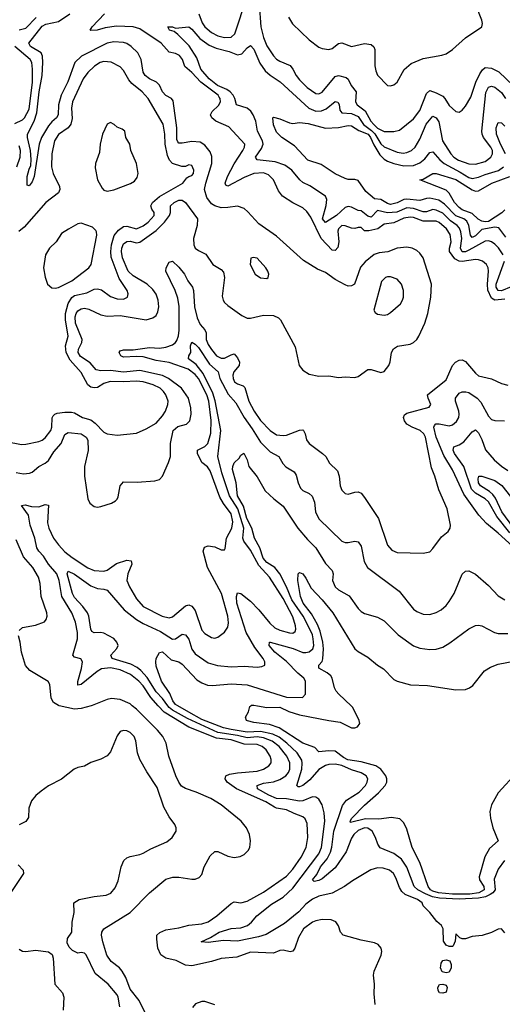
# Model space of a CAD drawing. Header units: inches. Extents: x 1552611 to 1694776, y 811966 to 917215.
# Tile 304 of 549: x 1621133 to 1624095, y 898166 to 904214. Entities that reach past the tile are written whole.
import ezdxf

# ---------------------------------------------------------------- set-up
doc = ezdxf.new("R2010")
doc.units = ezdxf.units.IN
doc.header["$MEASUREMENT"] = 0
doc.layers.add('B6829', color=7, linetype='Continuous')
doc.layers.add('B6920', color=7, linetype='Continuous')

msp = doc.modelspace()

# ---------------------------------------------------------------- linework, layer by layer
at = {"layer": 'B6829', "color": 5}
for points, elevation in [([(1621571.8, 900000), (1621510, 899982.6), (1621470, 899978.9), (1621374.5, 900000)], 920), ([(1621905, 898110), (1621866.6, 898190), (1621810, 898258.5), (1621783.6, 898330), (1621762, 898370), (1621744.6, 898390), (1621694.5, 898430), (1621667.9, 898467.9), (1621642.5, 898550), (1621635.2, 898590), (1621637.1, 898610), (1621649.9, 898630.1), (1621810.7, 898730), (1621930, 898851.6), (1622030, 898934), (1622072, 898948), (1622110, 898947), (1622190, 898933.8), (1622210, 898935), (1622235, 898945), (1622250, 898962.4), (1622264.7, 899010), (1622302.8, 899077.2), (1622330, 899104.4), (1622350, 899105.1), (1622410, 899076.3), (1622450, 899068.7), (1622486, 899074), (1622510, 899086.9), (1622534.5, 899110), (1622545.1, 899130), (1622549.8, 899170), (1622544, 899210), (1622525.3, 899250), (1622492.5, 899290), (1622370, 899390.6), (1622305.4, 899430), (1622215.4, 899470), (1622150, 899491.7), (1622126.8, 899506.8), (1622109.6, 899529.6), (1622091.4, 899570), (1622048.2, 899690), (1622031.3, 899770), (1622011.1, 899810), (1621977.7, 899850), (1621850, 899978.2), (1621823.5, 900000)], 920), ([(1623315.3, 898164.7), (1623309.6, 898230), (1623311.8, 898290), (1623304.9, 898344.9), (1623309, 898370), (1623352.2, 898467.8), (1623356.6, 898490), (1623352.6, 898510), (1623333.9, 898533.9), (1623310, 898544.3), (1623230, 898560.2), (1623118.7, 898590), (1623102, 898610), (1623089.1, 898649.1), (1623073, 898673), (1623044.2, 898684.2), (1622990, 898686.8), (1622950, 898679), (1622930.1, 898669.9), (1622875.5, 898630), (1622843.8, 898576.2), (1622821.8, 898510), (1622810, 898492.8), (1622792.2, 898487.8), (1622750, 898498.7), (1622730, 898496), (1622690, 898480.3), (1622550, 898486.1), (1622465.2, 898454.8), (1622370, 898446.6), (1622310, 898428.3), (1622190, 898402), (1622150, 898405.8), (1622094.2, 898434.2), (1622030, 898448.5), (1622000.1, 898470), (1621980.7, 898510), (1621973.6, 898566.4), (1621974.8, 898590), (1621992.2, 898607.8), (1622030, 898624), (1622110, 898635.8), (1622170, 898652.9), (1622250, 898660.6), (1622290, 898673.4), (1622342.9, 898710), (1622430, 898786.2), (1622450, 898795.2), (1622490, 898788.7), (1622530, 898799.1), (1622630, 898854.6), (1622770, 898954), (1622810, 898995.3), (1622860.7, 899070), (1622891, 899130), (1622901.4, 899190), (1622897.6, 899277.6), (1622885.2, 899305.2), (1622870, 899318.6), (1622817.2, 899337.2), (1622770, 899360.9), (1622710.1, 899369.9), (1622696.2, 899376.2), (1622643.4, 899410), (1622463.9, 899490), (1622407.2, 899530), (1622393.6, 899550), (1622398.5, 899570), (1622420.6, 899579.4), (1622470, 899588.6), (1622590, 899597.6), (1622628.7, 899610), (1622662.4, 899630), (1622676.2, 899650), (1622677.2, 899670), (1622671.1, 899690), (1622645.3, 899730), (1622621, 899750), (1622590, 899761), (1622510, 899763.6), (1622430.8, 899790), (1622340.5, 899800.5), (1622170, 899867.6), (1622019.6, 899959.6), (1621982.6, 900000)], 880), ([(1624110, 898605.2), (1624090, 898628.7), (1624070, 898628), (1624030, 898608), (1623971.1, 898588.9), (1623910, 898582), (1623868.9, 898568.9), (1623850, 898568.7), (1623834.6, 898574.6), (1623810, 898599), (1623806.8, 898553.2), (1623794.4, 898525.6), (1623790, 898521.3), (1623770, 898521.1), (1623750, 898528.4), (1623734.6, 898554.6), (1623732.4, 898630), (1623722, 898650), (1623694.4, 898674.4), (1623650, 898729.6), (1623609.5, 898770), (1623602.9, 898790), (1623575.1, 898810), (1623500.1, 898840.1), (1623478.6, 898858.6), (1623463.6, 898883.6), (1623442.6, 898942.6), (1623426.9, 898970), (1623403.1, 898990), (1623363.3, 899003.3), (1623330, 899004.6), (1623288, 898992), (1623175.7, 898924.3), (1623127.6, 898890), (1623050, 898849.3), (1622970, 898829.3), (1622930, 898810.9), (1622890, 898781.1), (1622845.6, 898734.4), (1622758.2, 898661.8), (1622644.8, 898595.2), (1622599.7, 898580.3), (1622470, 898553.2), (1622382.8, 898557.2), (1622290, 898545.7), (1622246, 898550), (1622303.2, 898576.8), (1622357.7, 898610), (1622430, 898632.7), (1622490, 898636.6), (1622532, 898650), (1622555.3, 898670), (1622588.9, 898710), (1622679.3, 898780.7), (1622750, 898824.6), (1622810, 898879.3), (1622969.1, 899090), (1622986.3, 899130), (1623005.4, 899290), (1623001.5, 899341.5), (1622990.4, 899390.4), (1622970, 899425.1), (1622950, 899438.5), (1622930, 899440.8), (1622870, 899416.5), (1622850, 899413.9), (1622770, 899427.5), (1622710, 899431.1), (1622662.2, 899450), (1622592.3, 899490), (1622589.9, 899510.1), (1622630, 899525.2), (1622690, 899533.5), (1622730, 899546.5), (1622766.3, 899570), (1622782.3, 899590), (1622791.2, 899610), (1622791.1, 899650), (1622772.3, 899690), (1622724.7, 899750), (1622683, 899783), (1622630, 899803.3), (1622590, 899808.2), (1622530, 899803.1), (1622470, 899817.4), (1622350, 899835.5), (1622162.3, 899922.3), (1622070, 899973.7), (1622049.9, 899990), (1622042.6, 900000)], 860), ([(1624108.5, 899050), (1624070, 898996), (1624045.9, 898934.1), (1624051.2, 898870), (1624036.7, 898850), (1624020.4, 898839.6), (1623992.8, 898827.2), (1623950, 898817.1), (1623830, 898811), (1623710, 898817.4), (1623666.9, 898826.9), (1623624.3, 898844.3), (1623577.3, 898870), (1623555.4, 898890), (1623510, 899007.8), (1623477.1, 899057.1), (1623430, 899091.8), (1623346.5, 899126.5), (1623330.5, 899150.5), (1623317.4, 899190), (1623296.7, 899230), (1623270, 899247.7), (1623250, 899249.9), (1623210, 899234.4), (1623184.5, 899210), (1623170, 899186.8), (1623136.4, 899103.6), (1623070, 899003.9), (1622990, 898936), (1622970, 898925.6), (1622941.1, 898921.1), (1622929.9, 898929.9), (1622955.8, 898964.2), (1622979.7, 899010), (1623019.7, 899060.3), (1623040.2, 899099.8), (1623049, 899131), (1623061.6, 899230), (1623113.4, 899386.6), (1623139.2, 899420.8), (1623216.8, 899470), (1623255.5, 899510), (1623266.4, 899530), (1623269, 899550), (1623258.9, 899570), (1623230, 899587.4), (1623170, 899606.7), (1623110, 899633.3), (1623070, 899641), (1623030, 899639.1), (1623010, 899633.4), (1622970, 899607.3), (1622914.7, 899545.3), (1622890, 899524.5), (1622870, 899510.6), (1622850, 899501.6), (1622842.8, 899502.8), (1622833.3, 899510), (1622864.6, 899610), (1622867.8, 899647.8), (1622864.7, 899664.7), (1622835.4, 899710), (1622772, 899770), (1622726.5, 899806.5), (1622685.8, 899825.8), (1622610, 899841.9), (1622530, 899838.4), (1622430, 899853.1), (1622384.5, 899864.5), (1622250, 899915.9), (1622170, 899959.5), (1622103.7, 900000)], 840), ([(1624187.1, 899592.9), (1624070, 899464.2), (1624029.2, 899390.8), (1624019.8, 899350), (1624023.2, 899310), (1624037.5, 899250), (1624071, 899170), (1624017.1, 899122.9), (1623988.3, 899071.7), (1623954.2, 898950), (1623956.5, 898930), (1623981.6, 898890), (1623983.6, 898870), (1623951.4, 898850), (1623897.1, 898842.9), (1623790, 898842.5), (1623704.1, 898850), (1623670, 898860.1), (1623653.9, 898870), (1623640.9, 898890), (1623590, 899036.2), (1623541.6, 899130), (1623510, 899242), (1623490, 899280.5), (1623465.8, 899305.8), (1623414.5, 899314.5), (1623337.1, 899302.9), (1623255.4, 899304.6), (1623163.6, 899283.6), (1623161, 899290), (1623171.1, 899310), (1623249.8, 899390), (1623335.8, 899464.2), (1623377.2, 899510), (1623385.9, 899530), (1623386.7, 899550), (1623380.4, 899570), (1623349.3, 899610), (1623318.1, 899630), (1623297.1, 899637.1), (1623230, 899655.2), (1623147.9, 899667.9), (1623121.4, 899681.4), (1623070, 899720.3), (1623030, 899723.4), (1622970, 899716.9), (1622944, 899744), (1622870, 899769.9), (1622724.6, 899864.6), (1622665.6, 899885.6), (1622570, 899896.4), (1622532.1, 899907.9), (1622526, 899910), (1622519.3, 899930), (1622538, 899962), (1622545.4, 899994.6), (1622551.5, 900000)], 820), ([(1622592.2, 900000), (1622650, 899988.6), (1622730, 899991.6), (1622785.5, 899965.5), (1622850, 899945), (1623030, 899908.7), (1623099.7, 899899.7), (1623170, 899864.5), (1623190, 899863.8), (1623206.6, 899870), (1623219.9, 899890), (1623216.2, 899910), (1623177.7, 899990), (1623166.9, 900000)], 820), ([(1621747, 898150), (1621737, 898210), (1621730, 898225.1), (1621675.8, 898290), (1621596.2, 898356.2), (1621540.9, 898470), (1621530, 898479.5), (1621510, 898485.2), (1621490, 898481.2), (1621457.1, 898497.1), (1621436.8, 898516.8), (1621423.1, 898543.1), (1621426.6, 898570), (1621452.6, 898610), (1621453.9, 898670), (1621466.2, 898730), (1621464.5, 898790), (1621497.2, 898810), (1621590, 898828.7), (1621663, 898837), (1621691.3, 898848.7), (1621718, 898882), (1621736.4, 898923.6), (1621754.7, 899010), (1621771.8, 899050), (1621790, 899064.9), (1621810, 899073.7), (1621870, 899085.3), (1621890, 899093.7), (1621938, 899122), (1622035.8, 899164.2), (1622069.4, 899190), (1622093.2, 899230), (1622093.2, 899250), (1622086, 899270), (1622050, 899318), (1622016.6, 899376.6), (1621976.8, 899496.8), (1621913.1, 899593.1), (1621870.9, 899670), (1621856.4, 899710), (1621844.8, 899784.7), (1621834.7, 899810), (1621810, 899835.8), (1621790, 899845.4), (1621770, 899848.3), (1621750, 899841.1), (1621730, 899815.1), (1621690, 899716), (1621670, 899692.7), (1621630, 899672.3), (1621570, 899652.3), (1621530.4, 899629.6), (1621490, 899620.9), (1621466, 899610), (1621390, 899549.6), (1621310, 899507.3), (1621263.8, 899476.2), (1621231.6, 899448.4), (1621205.1, 899414.9), (1621188.2, 899370), (1621186.4, 899313.6), (1621170, 899288), (1621130, 899268.7)], 940), ([(1621122.4, 899022.4), (1621153, 898990), (1621156.4, 898970), (1621049.2, 898810.8)], 940), ([(1621130, 898504.9), (1621150, 898493.4), (1621170, 898490.5), (1621230, 898499.5), (1621308.6, 898488.6), (1621331.9, 898471.9), (1621338.4, 898450), (1621349.1, 898290), (1621395.9, 898235.9), (1621403.6, 898210), (1621398.9, 898130)], 940), ([(1622330, 898163.1), (1622270, 898182.4), (1622250, 898183.1), (1622211.3, 898168.7), (1622192.8, 898147.2)], 920)]:
    msp.add_lwpolyline(points, dxfattribs=dict(at, elevation=elevation))
at = {"layer": 'B6829', "color": 5, "elevation": 860}
for points in [[(1623750, 898359.7), (1623726.2, 898366.2), (1623716.5, 898390), (1623717.2, 898402.8), (1623720.4, 898419.6), (1623730, 898435.5), (1623750, 898438.5), (1623773.9, 898433.9), (1623781.6, 898410), (1623781.9, 898390), (1623770, 898362.8)], [(1623730, 898234), (1623710, 898236.1), (1623701.5, 898250), (1623700.1, 898270), (1623710, 898286.8), (1623730, 898289.1), (1623750, 898284.3), (1623757, 898270), (1623750, 898240.2)]]:
    msp.add_lwpolyline(points, close=True, dxfattribs=at)
at = {"layer": 'B6920', "color": 5}
for points, elevation in [([(1622232.2, 904250), (1622253.7, 904193.7), (1622270.1, 904170), (1622310, 904135.8), (1622350, 904114.5), (1622390, 904103.4), (1622430, 904106.4), (1622453.9, 904126.1), (1622527.3, 904352.7)], 880), ([(1622602.4, 904310), (1622612.3, 904170), (1622630, 904104.4), (1622650, 904053.2), (1622690, 903991.8), (1622710, 903970.9), (1622730, 903958.6), (1622792.8, 903932.8), (1622810, 903910.2), (1622830, 903870.2), (1622850, 903845.3), (1622898.2, 903798.2), (1622950, 903759.8), (1622970, 903757.5), (1622990, 903768.1), (1623070, 903864.8), (1623090, 903870.1), (1623137.9, 903857.9), (1623150, 903849.1), (1623167.7, 903810), (1623198.8, 903770), (1623194.3, 903710), (1623204.8, 903690), (1623253.9, 903653.9), (1623289.1, 903590), (1623307.2, 903570), (1623330, 903548), (1623370, 903526.9), (1623430, 903527.7), (1623464, 903536), (1623550, 903604.1), (1623590, 903656.5), (1623630, 903760.7), (1623650, 903777.8), (1623690, 903765), (1623730, 903743.1), (1623743.5, 903730), (1623770, 903687.1), (1623810, 903650.3), (1623830, 903646.7), (1623850, 903658.7), (1623870, 903683.1), (1623901.6, 903738.4), (1623933.3, 903830), (1623958, 903882), (1623973.5, 903906.5), (1623990, 903919.9), (1624030, 903916.6), (1624073.8, 903893.8), (1624210, 903763.8)], 880), ([(1622782.6, 904230), (1622808.2, 904188.2), (1622910, 904090.9), (1622970, 904045), (1622990, 904035.8), (1623030, 904030.9), (1623050, 904037.2), (1623090, 904066.9), (1623110, 904070.6), (1623170, 904048.7), (1623250, 904066.7), (1623290, 904061.8), (1623307, 904047), (1623313.2, 904030), (1623312.5, 903930), (1623318.9, 903898.9), (1623330, 903873.4), (1623390, 903810.3), (1623410, 903806.7), (1623430, 903812.6), (1623450, 903830.3), (1623492.6, 903907.4), (1623536.1, 903943.9), (1623610, 903974.8), (1623724.5, 903995.5), (1623750, 904004.1), (1623790, 904030.2), (1623870, 904103.2), (1623969.6, 904170), (1623974, 904190), (1623969.8, 904210), (1623931.6, 904310)], 920), ([(1621110, 901431.8), (1621155.2, 901424.8), (1621192.5, 901427.5), (1621210, 901435.5), (1621250.3, 901469.7), (1621290, 901489.5), (1621310, 901505.5), (1621341.3, 901558.7), (1621386.9, 901610), (1621410, 901665.4), (1621430, 901679.2), (1621510, 901669.3), (1621540.6, 901650), (1621550.6, 901630.6), (1621552.3, 901567.7), (1621529.6, 901470), (1621529.5, 901409.5), (1621550.2, 901270), (1621563.7, 901243.7), (1621590, 901223.1), (1621610, 901219.6), (1621630, 901223.1), (1621695.8, 901244.2), (1621721.1, 901258.9), (1621731.1, 901268.9), (1621736.6, 901283.4), (1621749.8, 901350.2), (1621770, 901374.9), (1621854.1, 901374.1), (1621962, 901382), (1621990, 901390.3), (1622009.7, 901410), (1622046.6, 901493.4), (1622057.8, 901530), (1622059, 901610), (1622074.8, 901690), (1622104.4, 901715.6), (1622157.3, 901730), (1622177.9, 901750), (1622184.9, 901790), (1622183.4, 901830), (1622168.4, 901890), (1622126.1, 901950), (1622045.3, 902010), (1622010, 902028), (1621870, 902058), (1621770, 902049), (1621690, 902059.8), (1621630, 902057.3), (1621603.1, 902063.1), (1621565.6, 902105.6), (1621505.7, 902145.7), (1621491.1, 902170), (1621493.8, 902190), (1621514.7, 902230), (1621515.8, 902250), (1621476.2, 902350), (1621472.3, 902387.7), (1621479.2, 902410), (1621490, 902426.4), (1621510, 902438.1), (1621530, 902441.8), (1621556.5, 902436.5), (1621630, 902401.8), (1621670, 902392.8), (1621750, 902396.3), (1621910, 902370.1), (1621950, 902381.6), (1621970, 902396.2), (1621981.6, 902418.4), (1621987, 902450), (1621982.8, 902490), (1621970, 902527), (1621950, 902555.9), (1621914.6, 902590), (1621830, 902640.3), (1621798.4, 902670), (1621764.3, 902750), (1621757.2, 902790), (1621759.9, 902810), (1621770, 902836.6), (1621790, 902852.3), (1621810, 902852.5), (1621850, 902842.6), (1621870, 902848.1), (1621970, 902919.9), (1622020.7, 902970), (1622052.5, 903010), (1622058.2, 903030), (1622058.6, 903070), (1622081, 903090), (1622110, 903104.5), (1622130, 903104.7), (1622151.4, 903091.4), (1622223.4, 902990), (1622221.9, 902950), (1622200.1, 902870), (1622202.5, 902830), (1622210, 902811.4), (1622230, 902796), (1622274.4, 902774.4), (1622318.4, 902710), (1622370, 902678.8), (1622383.5, 902663.5), (1622390.1, 902629.9), (1622375.3, 902515.3), (1622381, 902490), (1622390, 902476.5), (1622410, 902457.6), (1622496.4, 902396.4), (1622530, 902380.8), (1622550, 902381.3), (1622630, 902399.8), (1622690, 902395.9), (1622722, 902382), (1622733.8, 902370), (1622824.1, 902204.1), (1622848, 902090), (1622870, 902061.5), (1622910, 902035.8), (1622970, 902024.7), (1623030, 902025.8), (1623090, 902016.9), (1623130, 902020.3), (1623190, 902015.8), (1623210, 902022.4), (1623270, 902064.2), (1623290, 902066), (1623350, 902046.7), (1623370, 902053.4), (1623399, 902090), (1623406.8, 902113.2), (1623415.2, 902170), (1623427.5, 902192.5), (1623452.1, 902207.9), (1623530, 902221.6), (1623549.6, 902230), (1623570, 902248.8), (1623583.1, 902270), (1623619.9, 902350), (1623637.7, 902410), (1623656.2, 902510), (1623661, 902590), (1623610, 902750.9), (1623590, 902778.8), (1623570, 902796), (1623541.6, 902810), (1623510, 902816.5), (1623450, 902809.9), (1623392.8, 902787.2), (1623338.9, 902781.1), (1623308.9, 902771.1), (1623254.2, 902725.8), (1623225.8, 902694.2), (1623187.1, 902590), (1623170, 902578.8), (1623150, 902577.5), (1623130, 902584.2), (1623070, 902617.1), (1623010, 902660.7), (1622961.9, 902681.9), (1622874, 902733.9), (1622710, 902885), (1622600.6, 902960.6), (1622533.6, 903033.6), (1622510, 903053), (1622470, 903069.1), (1622410, 903059.2), (1622370, 903058), (1622330.2, 903070.2), (1622310, 903083.4), (1622281.1, 903121.1), (1622267.6, 903170), (1622275.6, 903210), (1622312.5, 903330), (1622312.8, 903372.8), (1622302.8, 903402.8), (1622270, 903442.4), (1622241.3, 903461.3), (1622190, 903464.8), (1622130, 903454.7), (1622110, 903455.9), (1622103.3, 903463.2), (1622098.1, 903478.1), (1622096.8, 903550), (1622075.8, 903715.8), (1622064.7, 903730), (1622030, 903748.4), (1622010, 903769.9), (1621990, 903810.7), (1621973, 903830), (1621930, 903850.4), (1621903.8, 903870), (1621891.5, 903891.5), (1621878.8, 903970), (1621858.4, 904010), (1621817.3, 904050), (1621790, 904067.5), (1621770, 904074.4), (1621710, 904078.4), (1621670, 904069.5), (1621512.4, 903990), (1621471.9, 903950), (1621427.5, 903832.5), (1621387.3, 903750), (1621371.4, 903690), (1621369.6, 903630), (1621357.6, 903610), (1621330, 903586.8), (1621310, 903562.3), (1621265.5, 903490), (1621252.3, 903450), (1621221.9, 903250), (1621210, 903218.7), (1621190, 903192.7), (1621178, 903198), (1621178, 903250), (1621190, 903295.3), (1621201.3, 903318.7), (1621204, 903356), (1621199.6, 903410), (1621179.9, 903490), (1621180.1, 903510), (1621221.2, 903590), (1621238.2, 903641.8), (1621251.7, 903770), (1621269.9, 903869.9), (1621275.4, 903950), (1621272.5, 903990), (1621263.4, 904010), (1621198.6, 904050), (1621188.6, 904070), (1621270, 904174.9), (1621292.8, 904187.2), (1621370, 904203.4), (1621440.8, 904250)], 920), ([(1624110, 902497.1), (1624050, 902491.2), (1624030, 902502.6), (1624006.9, 902553.1), (1624004.2, 902590), (1624011.4, 902670), (1624007.9, 902690), (1623997.8, 902710), (1623973.5, 902730), (1623950, 902737.9), (1623930, 902739.9), (1623850, 902728.7), (1623830, 902730.2), (1623803.9, 902743.9), (1623771.2, 902790), (1623770.3, 902810), (1623780.7, 902850), (1623774.9, 902894.9), (1623752.5, 902930), (1623708.4, 902968.4), (1623690, 902975.7), (1623610, 902976.9), (1623550, 902998.9), (1623530, 903001.6), (1623490, 902994.4), (1623430, 902966.4), (1623370, 902958.3), (1623331.4, 902928.6), (1623276.1, 902916.1), (1623250, 902917.3), (1623230, 902936.9), (1623210, 902937.4), (1623190, 902930.5), (1623170, 902932.2), (1623130, 902948.5), (1623110, 902948.6), (1623090.8, 902930), (1623085.9, 902914.1), (1623092.2, 902850), (1623086.1, 902813.9), (1623070, 902796.7), (1623050, 902797.9), (1622983.3, 902870), (1622919.9, 902999.9), (1622895.7, 903035.7), (1622870, 903059), (1622810, 903088.4), (1622746.4, 903130), (1622721.6, 903161.6), (1622690.6, 903230), (1622660.3, 903260.3), (1622630, 903272.2), (1622570, 903268.5), (1622510, 903244.7), (1622410, 903190.6), (1622397.8, 903197.8), (1622393.1, 903210), (1622407.5, 903250), (1622450, 903328.9), (1622502.8, 903410), (1622512.1, 903430), (1622515, 903450), (1622415.7, 903555.7), (1622337.6, 903590), (1622311.6, 903610), (1622304, 903630), (1622314.3, 903650), (1622353.3, 903686.7), (1622364.5, 903710), (1622363.4, 903730), (1622358.2, 903738.2), (1622350.4, 903750), (1622245, 903830), (1622190, 903889.1), (1622147.1, 903927.1), (1622131.9, 903970), (1622113.4, 903993.4), (1622090, 904006.5), (1622050, 904014.1), (1622000.7, 904070), (1621870, 904158.3), (1621830, 904169.1), (1621726, 904174), (1621657.1, 904162.9), (1621608.7, 904148.7), (1621567.1, 904147.1), (1621564.4, 904150), (1621576.8, 904170), (1621652.3, 904250)], 880), ([(1621130, 904151.9), (1621170, 904162), (1621233.1, 904226.9)], 940), ([(1624101, 902770), (1624072.4, 902812.4), (1624050, 902835.8), (1624030, 902848.7), (1624010, 902855.3), (1623990, 902854), (1623890, 902797.8), (1623870, 902788.8), (1623848.2, 902788.2), (1623838, 902810), (1623846.6, 902870), (1623841.3, 902910), (1623833.3, 902933.3), (1623819.2, 902950), (1623778.3, 902978.3), (1623730, 903024.9), (1623690, 903044.8), (1623670, 903047.2), (1623630, 903033.3), (1623610, 903033), (1623550, 903054.9), (1623510, 903057.1), (1623447.7, 903032.3), (1623390, 903027.8), (1623330, 903041.8), (1623290, 902999.9), (1623270, 903006.2), (1623230, 903038.8), (1623210, 903041.6), (1623170, 903063.2), (1623150, 903067), (1623130, 903059.7), (1623076.6, 903010), (1623010, 902967.7), (1622991.1, 902991.1), (1623013.3, 903073.3), (1623018.4, 903110), (1623010.8, 903130), (1622913.1, 903193.1), (1622870, 903214.6), (1622852, 903230), (1622802.8, 903290), (1622760.3, 903320.3), (1622701.2, 903341.2), (1622590, 903353.6), (1622580.4, 903370), (1622617, 903423), (1622626.4, 903450), (1622623, 903470), (1622593, 903530), (1622583.1, 903590), (1622566.6, 903630), (1622551.7, 903651.7), (1622530, 903669.4), (1622464.1, 903690), (1622453.4, 903730), (1622443.1, 903750), (1622424.8, 903770), (1622404.4, 903784.4), (1622346.1, 903810), (1622294.9, 903850), (1622245.5, 903910), (1622219.1, 903979.1), (1622172.7, 904052.7), (1622103.7, 904123.7), (1622080.5, 904140.5), (1622053.2, 904150), (1622042, 904170), (1622069.8, 904170.2), (1622090, 904162.4), (1622170, 904169.1), (1622190, 904154.7), (1622237.7, 904097.7), (1622296.8, 904056.8), (1622338.6, 904038.6), (1622417.7, 904017.7), (1622470, 903998.5), (1622496.6, 904003.4), (1622530, 904041.3), (1622550, 904056), (1622570, 904032), (1622606.2, 903946.2), (1622639.9, 903899.9), (1622670, 903873), (1622731.8, 903831.8), (1622906.7, 903670), (1622950, 903652.6), (1622985.6, 903654.4), (1623013.4, 903666.6), (1623070, 903711.1), (1623086.7, 903706.7), (1623093.1, 903693.1), (1623098.2, 903658.2), (1623110, 903640.8), (1623170, 903637), (1623210, 903619.7), (1623244.1, 903570), (1623293, 903533), (1623312, 903512), (1623350, 903450.5), (1623370, 903432.2), (1623450, 903400.3), (1623486.1, 903393.9), (1623510, 903397.1), (1623538, 903410), (1623560.6, 903430), (1623590, 903479.7), (1623628, 903572), (1623670, 903621.8), (1623690, 903610.2), (1623705.5, 903585.5), (1623728.4, 903470), (1623779.8, 903390), (1623797.4, 903370), (1623825.9, 903350), (1623890, 903327.8), (1623930, 903325.7), (1623990, 903342.2), (1624025.2, 903370), (1624035.4, 903390), (1624034.6, 903410), (1624025.8, 903430), (1623979.4, 903490), (1623971.7, 903510), (1623970.3, 903530), (1623993.5, 903766.5), (1624010, 903799.3), (1624030, 903806.4), (1624050, 903799.5), (1624090, 903766.8), (1624115.1, 903730)], 860), ([(1621103.7, 903576.3), (1621150, 903597.6), (1621161.6, 903610), (1621190, 903663.2), (1621210.3, 903830.3), (1621211.7, 903910), (1621206.8, 903950), (1621196.9, 903970), (1621102.1, 904050)], 940), ([(1621050, 901623.2), (1621144.7, 901604.7), (1621170, 901606.1), (1621250, 901623.8), (1621270, 901630.2), (1621290, 901645.8), (1621324.2, 901690), (1621330.9, 901710), (1621331.7, 901768.3), (1621338.8, 901781.2), (1621348.7, 901791.3), (1621363.1, 901796.9), (1621410, 901803.3), (1621450, 901803), (1621470, 901798.2), (1621519.1, 901770), (1621570, 901756.5), (1621596.3, 901736.3), (1621650, 901680.3), (1621670.2, 901670.2), (1621730, 901662.4), (1621850, 901674.9), (1621910, 901700.3), (1621970, 901735.6), (1622010, 901781.5), (1622028.1, 901810), (1622042.9, 901850), (1622043.2, 901870), (1622029, 901910), (1622016.2, 901930), (1621994.6, 901950), (1621953, 901970), (1621890, 901988.8), (1621850, 901993.8), (1621770, 901988.5), (1621688.9, 901991.1), (1621650, 901978.9), (1621610, 901955.6), (1621590, 901951.9), (1621570, 901956), (1621550.4, 901970.4), (1621510, 902046.8), (1621443.2, 902123.2), (1621417.6, 902170), (1621414.3, 902210), (1621430.9, 902270), (1621414, 902370), (1621413.1, 902410), (1621429.3, 902470), (1621452.5, 902507.5), (1621470, 902520.3), (1621543.9, 902536.1), (1621590, 902558.8), (1621610, 902561.6), (1621634.1, 902554.1), (1621690, 902513.2), (1621730, 902498.2), (1621770, 902497.3), (1621793.6, 902510), (1621798.3, 902530), (1621792.1, 902550), (1621743.5, 902623.5), (1621695.1, 902755.1), (1621691.9, 902790), (1621696, 902830), (1621712.3, 902887.7), (1621739.7, 902920.3), (1621770, 902943.3), (1621790, 902945.6), (1621850, 902929.7), (1621890, 902946.8), (1621920.8, 902970), (1621958.8, 903010), (1621959, 903030), (1621944.2, 903050), (1621937.9, 903070), (1621947, 903090), (1621990, 903126.8), (1622134.7, 903210), (1622158, 903242), (1622170, 903250.7), (1622190, 903256.3), (1622199.6, 903270), (1622202, 903290), (1622190, 903317.6), (1622170, 903322.9), (1622150, 903311.5), (1622128.9, 903311.1), (1622070, 903331.1), (1622051.7, 903350), (1622040, 903380), (1622026.4, 903450), (1622022.8, 903510), (1622012.6, 903572.6), (1621920.6, 903730), (1621885.5, 903770), (1621821.1, 903821.1), (1621803.3, 903843.3), (1621770, 903902.6), (1621750, 903923.9), (1621693.8, 903953.8), (1621650, 903956.3), (1621627.6, 903950), (1621591.1, 903928.9), (1621550.1, 903889.9), (1621521.3, 903850), (1621455.9, 903710), (1621451.4, 903670), (1621453.8, 903606.2), (1621447.4, 903572.6), (1621430.6, 903549.4), (1621370, 903507.7), (1621346.4, 903470), (1621329.5, 903390), (1621328.8, 903310), (1621339, 903270), (1621377.8, 903190), (1621379, 903170), (1621371, 903150), (1621294, 903090), (1621160.8, 902939.2), (1621127.2, 902912.8)], 940), ([(1624117.8, 902877.8), (1624074.8, 902934.8), (1624050, 902939.6), (1623970, 902924.5), (1623930, 902885.8), (1623910, 902876.5), (1623900.1, 902890), (1623889.4, 902950), (1623877.2, 902977.2), (1623859, 902990), (1623809.5, 903009.5), (1623740.4, 903080.4), (1623704.8, 903104.8), (1623650, 903117.2), (1623630, 903115.9), (1623590, 903103.4), (1623510, 903111.1), (1623490, 903108.3), (1623450, 903089.4), (1623410, 903079.3), (1623390, 903084.8), (1623350, 903110.3), (1623310, 903114), (1623258.4, 903158.4), (1623210, 903225), (1623190, 903231.5), (1623150, 903231.6), (1623130, 903238.9), (1623070, 903267.4), (1622983.4, 903323.4), (1622902.3, 903350), (1622818.8, 903438.8), (1622741.6, 903490), (1622710, 903523.7), (1622690, 903568.7), (1622686.6, 903610), (1622690, 903616), (1622730, 903604.9), (1622790, 903579.5), (1622810, 903577), (1622850, 903581.3), (1622903.3, 903576.7), (1623010, 903547.7), (1623090, 903551.2), (1623150, 903564.1), (1623170, 903562.1), (1623213.7, 903533.7), (1623271.5, 903510), (1623286.6, 903490), (1623305.8, 903445.8), (1623343.5, 903383.5), (1623370, 903356.4), (1623390, 903344.7), (1623430, 903330.4), (1623490, 903317.1), (1623550, 903318.1), (1623590, 903333.5), (1623620.3, 903359.7), (1623650, 903398), (1623670, 903403), (1623712.5, 903352.5), (1623739.3, 903330), (1623837.4, 903277.4), (1623890, 903243.8), (1623910, 903238.2), (1623950, 903245.8), (1623990, 903263.1), (1624071.7, 903288.3), (1624103.6, 903310)], 840), ([(1624114.1, 903390), (1624083.4, 903450), (1624059.6, 903510), (1624058.2, 903550), (1624070, 903582.4), (1624090, 903579.6), (1624110, 903559.1)], 840), ([(1621114.2, 903310), (1621135.8, 903370), (1621136.9, 903410), (1621130, 903438.7)], 940), ([(1624110, 903044.9), (1624093.3, 903026.7), (1624010, 902973.5), (1623990, 902971.9), (1623970, 902976.7), (1623947.8, 902987.8), (1623910, 903022.7), (1623850, 903046.3), (1623830, 903059.9), (1623802.6, 903090), (1623768.4, 903148.4), (1623750, 903165.8), (1623589, 903230), (1623610, 903234.4), (1623670, 903268.5), (1623690, 903268.1), (1623810, 903231.9), (1623910, 903168.1), (1623930, 903160.1), (1623950, 903162.7), (1624031.2, 903208.8), (1624141.8, 903250)], 820), ([(1621982.6, 900000), (1621936.8, 900050), (1621890, 900121.5), (1621864.8, 900150), (1621811.9, 900191.9), (1621750, 900221.3), (1621690, 900232.5), (1621634.4, 900225.6), (1621609.2, 900210.8), (1621510, 900130.7), (1621490, 900125.7), (1621489.3, 900149.3), (1621511.5, 900228.5), (1621517.5, 900270), (1621508.1, 900288.1), (1621470, 900298), (1621458, 900310), (1621486.7, 900410), (1621487.1, 900450), (1621474.2, 900514.2), (1621451.7, 900570), (1621390.9, 900670), (1621375.8, 900770), (1621360.2, 900810), (1621308.6, 900868.6), (1621278.1, 900918.1), (1621249.7, 900950), (1621238.1, 900970), (1621226.5, 901030), (1621196.5, 901110), (1621187.2, 901170), (1621144, 901230), (1621166.2, 901233.8), (1621204.6, 901224.6), (1621250, 901222.3), (1621290, 901235.9), (1621310, 901232.2), (1621303.9, 901123.9), (1621311.7, 901090), (1621339.4, 901030), (1621370, 900987.5), (1621410, 900945), (1621454, 900910), (1621550, 900846.6), (1621590, 900830.1), (1621650, 900827.3), (1621670, 900833.5), (1621726.1, 900873.9), (1621790, 900894), (1621816, 900890), (1621820.2, 900870), (1621796.1, 900810), (1621790.1, 900770), (1621806, 900730), (1621850, 900656.5), (1621890.2, 900610), (1622006.3, 900550), (1622050, 900539.5), (1622070, 900546.6), (1622150, 900614.4), (1622170, 900619.8), (1622190, 900610.8), (1622210, 900584.9), (1622250, 900463.6), (1622270, 900443.6), (1622310, 900419.5), (1622330, 900415.8), (1622350, 900420.4), (1622390, 900452.2), (1622410, 900482), (1622414.9, 900510), (1622410.5, 900549.5), (1622371.1, 900690), (1622285.3, 900850), (1622258.9, 900950), (1622266.8, 900973.2), (1622290, 900982.2), (1622330, 900975), (1622370, 900958), (1622390, 900957.3), (1622394.6, 900965.4), (1622402.9, 901030), (1622434.3, 901090), (1622441.6, 901130), (1622430, 901179.1), (1622383.1, 901243.1), (1622362, 901282), (1622302.7, 901442.7), (1622286.5, 901466.5), (1622250, 901493), (1622223.7, 901550), (1622224.7, 901570), (1622268.7, 901591.3), (1622288.2, 901610), (1622305.7, 901674.3), (1622308, 901752), (1622293.3, 901870), (1622282.4, 901910), (1622230.5, 902010.5), (1622210, 902034.9), (1622167.5, 902067.5), (1622050, 902107.7), (1621970, 902120.2), (1621890, 902142.2), (1621850, 902144.9), (1621770, 902140.7), (1621754.2, 902150), (1621744, 902170), (1621750, 902180.3), (1621770, 902186.8), (1621830, 902186.7), (1621930, 902200.6), (1621990, 902196.5), (1622030, 902202.4), (1622070, 902216.1), (1622089.9, 902230), (1622097.5, 902242.5), (1622108.1, 902271.9), (1622112.4, 902307.6), (1622111.6, 902451.6), (1622102.7, 902502.7), (1622087.6, 902550), (1622028.9, 902670), (1622030.9, 902690), (1622050, 902724.9), (1622070, 902730.3), (1622110, 902693.7), (1622144.8, 902650), (1622165, 902610), (1622193.6, 902570), (1622199.3, 902550), (1622206, 902450), (1622222.1, 902382.1), (1622240.7, 902340.7), (1622269.7, 902309.7), (1622276.6, 902290), (1622277.3, 902250), (1622290, 902218.3), (1622310, 902187.3), (1622341, 902150), (1622370, 902133.8), (1622390, 902135.4), (1622430, 902155.4), (1622450, 902160.4), (1622470, 902135.9), (1622481.7, 902110), (1622479.5, 902090), (1622446.5, 902050), (1622441.1, 902030), (1622443, 902010), (1622451.6, 901990), (1622470, 901978), (1622505.1, 901965.1), (1622515.4, 901955.4), (1622540.1, 901870), (1622571.3, 901810), (1622610, 901751.7), (1622670, 901691.5), (1622710, 901664.2), (1622750, 901659.1), (1622770, 901661.9), (1622850, 901692.6), (1622870, 901693.7), (1622875.6, 901690), (1622885.6, 901670), (1622892.9, 901632.9), (1622909.1, 901610), (1622991.7, 901550), (1623011.5, 901530), (1623033.7, 901490), (1623083.1, 901443.1), (1623094.2, 901410), (1623100.3, 901350), (1623110, 901324), (1623130, 901304), (1623150, 901299.1), (1623190, 901312.4), (1623210, 901314), (1623230, 901305.3), (1623250, 901279.5), (1623335.9, 901150), (1623390, 900986.4), (1623416.3, 900956.3), (1623450, 900941.3), (1623610, 900938), (1623650, 900946), (1623670, 900964.9), (1623722.2, 901037.8), (1623762.7, 901070), (1623775.1, 901090), (1623778.4, 901110), (1623756.4, 901210), (1623706, 901326), (1623681.5, 901410), (1623661.1, 901461.1), (1623624.8, 901650), (1623614.6, 901670), (1623591.9, 901690), (1623543.1, 901710), (1623508.8, 901730), (1623495.5, 901750), (1623489.9, 901770), (1623494.2, 901785.8), (1623510, 901796.1), (1623646.1, 901833.9), (1623657.3, 901850), (1623639.5, 901890), (1623636.2, 901910), (1623750, 902001), (1623790.3, 902089.7), (1623809, 902110), (1623830, 902122.3), (1623850, 902124.2), (1623870, 902115), (1623930, 902042.6), (1623950, 902025.4), (1624028.2, 902008.2), (1624090, 901978.4), (1624130, 901968.4)], 880), ([(1624150, 902572.2), (1624090, 902548), (1624070, 902550), (1624058.5, 902570), (1624058.2, 902590), (1624109.5, 902730)], 860), ([(1622042.6, 900000), (1622010, 900044.6), (1621970, 900086), (1621914.4, 900174.4), (1621876.7, 900216.7), (1621854.5, 900234.5), (1621815, 900255), (1621700.5, 900290), (1621691.9, 900310), (1621729.1, 900350.9), (1621736.8, 900370), (1621729, 900390), (1621710, 900412.5), (1621650, 900446.3), (1621630, 900450.5), (1621590, 900447.3), (1621575.9, 900455.9), (1621569.9, 900469.9), (1621557.2, 900550), (1621548.4, 900570), (1621519.9, 900610), (1621470, 900664.5), (1621457.7, 900690), (1621425, 900810), (1621430, 900826.4), (1621470, 900807.7), (1621570, 900736.2), (1621610, 900720.1), (1621650, 900716.1), (1621670, 900709.1), (1621774.6, 900590), (1621850, 900530.1), (1621890, 900504.2), (1621996.4, 900456.4), (1622070, 900408.1), (1622090, 900410.2), (1622130, 900439.7), (1622150, 900435.5), (1622170, 900409.2), (1622190, 900348.2), (1622210, 900319.2), (1622290, 900263.7), (1622347.4, 900247.4), (1622430, 900238.4), (1622510, 900243.5), (1622590, 900237.8), (1622618.5, 900241.5), (1622637, 900250), (1622638.3, 900270), (1622627.6, 900290), (1622577.1, 900357.1), (1622523.6, 900450), (1622466.7, 900630), (1622463, 900670), (1622470, 900692.8), (1622490, 900688.3), (1622550, 900642.8), (1622601.7, 900590), (1622667.6, 900507.6), (1622699.3, 900479.3), (1622730, 900464.5), (1622790, 900446.8), (1622810, 900445.8), (1622823.6, 900456.4), (1622828.9, 900470), (1622826.6, 900490), (1622810, 900546.2), (1622750, 900658), (1622665.4, 900790), (1622601.7, 900861.7), (1622550, 900955.2), (1622509, 901010), (1622502.7, 901030), (1622509, 901091), (1622471, 901210), (1622419.9, 901290), (1622373.7, 901430), (1622348.7, 901530), (1622366.8, 901690), (1622333.6, 901873.6), (1622319, 901919), (1622259.6, 902039.6), (1622215.4, 902095.4), (1622169.7, 902130), (1622170.8, 902150), (1622182.9, 902170), (1622181.4, 902210), (1622190, 902232.3), (1622210, 902220.2), (1622230, 902199.8), (1622298.6, 902098.6), (1622350.1, 902050), (1622362.3, 902010), (1622413.2, 901913.2), (1622459.5, 901859.5), (1622510.8, 901770), (1622560.5, 901700.5), (1622610, 901618), (1622670, 901559.5), (1622723.7, 901530), (1622748.2, 901488.2), (1622766.9, 901466.9), (1622817.4, 901437.4), (1622830, 901416.3), (1622841.2, 901370), (1622856.6, 901336.6), (1622870, 901322.3), (1622910, 901302.8), (1622927.7, 901287.7), (1622941.8, 901250), (1622948.5, 901190), (1622970, 901147.6), (1623110, 901010.3), (1623130, 901002.3), (1623150, 901002.3), (1623190, 901011.7), (1623210, 901007), (1623230, 900979.1), (1623246.5, 900886.5), (1623268, 900850), (1623463.2, 900703.2), (1623550, 900593.1), (1623570, 900579), (1623610, 900562.8), (1623650, 900560.3), (1623690, 900571.6), (1623720.5, 900590), (1623750, 900616.5), (1623770, 900640.4), (1623799.1, 900690), (1623850, 900807.3), (1623870, 900826), (1623890, 900828.4), (1623930, 900807.2), (1624010, 900739), (1624070, 900674.9), (1624110, 900651.3)], 860), ([(1624201.3, 900941.3), (1624070, 901060.7), (1623998.7, 901118.7), (1623950.7, 901170.7), (1623860.1, 901300.1), (1623790, 901447.9), (1623736.4, 901536.4), (1623690, 901650), (1623675.4, 901710), (1623678.2, 901721.8), (1623688.4, 901731.6), (1623708.3, 901731.7), (1623770, 901719.1), (1623790, 901724.3), (1623814, 901746), (1623827.8, 901770), (1623831.3, 901790), (1623829.4, 901810), (1623809.1, 901870), (1623808.9, 901890), (1623830, 901919.6), (1623850, 901927.8), (1623871.2, 901928.8), (1623890, 901923.2), (1623940.2, 901890), (1623964.1, 901864.1), (1624010, 901778.2), (1624030, 901758.4), (1624050, 901751.9), (1624109.3, 901749.3)], 860), ([(1624142.4, 901062.4), (1624062.2, 901162.2), (1624010, 901252.2), (1623990.9, 901270.9), (1623930, 901305.2), (1623906.8, 901330), (1623858.5, 901470), (1623802.5, 901550), (1623794, 901570), (1623798.9, 901590), (1623830, 901602.3), (1623859.3, 901620.7), (1623910, 901683.1), (1623930, 901694.6), (1623950, 901676.5), (1623970, 901635.8), (1623991.8, 901571.8), (1624045.8, 901510), (1624090, 901471.1), (1624130, 901443.8)], 840), ([(1622103.7, 900000), (1622090, 900008.3), (1622072.9, 900030), (1622055, 900075), (1622003.8, 900150), (1621970, 900243.7), (1621967.4, 900270), (1621971.3, 900290), (1621990, 900327.3), (1622009.8, 900330.2), (1622062.7, 900282.7), (1622110, 900270.2), (1622130, 900255.8), (1622219.9, 900159.9), (1622250, 900139.8), (1622286.2, 900126.2), (1622316.6, 900123.4), (1622430, 900133.5), (1622528.4, 900128.4), (1622770, 900051.6), (1622869.7, 900050.3), (1622887.8, 900070), (1622886.9, 900150), (1622877.7, 900170), (1622840.5, 900200.5), (1622771.6, 900271.6), (1622699.1, 900330), (1622664.3, 900370), (1622667, 900390), (1622670, 900390.8), (1622810.9, 900350.9), (1622870, 900327.7), (1622890, 900326.2), (1622910, 900331.2), (1622932.8, 900350), (1622937.5, 900370), (1622935.2, 900410), (1622930, 900435), (1622914.6, 900470), (1622872.2, 900550), (1622804.2, 900650), (1622770.2, 900730.2), (1622729.6, 900810), (1622698.3, 900850), (1622650, 900879.3), (1622626.4, 900906.4), (1622606.5, 900970), (1622573.4, 901030), (1622558.6, 901090), (1622527.5, 901150), (1622506.4, 901226.4), (1622469, 901290), (1622462, 901370), (1622438.2, 901450), (1622440.2, 901470), (1622450, 901492.9), (1622480.4, 901519.6), (1622490, 901538), (1622509.3, 901550.7), (1622530, 901511.3), (1622538.9, 901470), (1622590, 901404.9), (1622640.6, 901320.6), (1622693.7, 901270), (1622750, 901225.3), (1622841, 901090), (1622900, 901020), (1622949.7, 900969.7), (1623010, 900874.4), (1623051.2, 900831.2), (1623056.1, 900810), (1623053.2, 900770), (1623070.2, 900730), (1623090, 900711.3), (1623155.1, 900675.1), (1623210, 900597.6), (1623230, 900578), (1623250, 900566), (1623330, 900543.8), (1623370, 900522.4), (1623455.9, 900435.9), (1623550, 900367.6), (1623590, 900353.4), (1623650, 900344.7), (1623690, 900346.7), (1623730, 900360.3), (1623774.1, 900385.9), (1623890, 900472.9), (1623930, 900493.4), (1623950, 900494.9), (1623970, 900490.3), (1624047.3, 900450), (1624070, 900443.6), (1624130, 900443.9)], 840), ([(1624166.9, 901090), (1624091.8, 901190), (1624054.1, 901274.1), (1624037.9, 901297.9), (1624016.7, 901316.7), (1623961.1, 901350), (1623949.1, 901370), (1623946.9, 901393.1), (1623951, 901409), (1623970, 901411), (1624050, 901383.9), (1624092.9, 901352.9), (1624145.3, 901285.3)], 820), ([(1621130, 900462), (1621150, 900479.5), (1621230, 900494.9), (1621284.8, 900515.3), (1621296, 900530), (1621300.3, 900550), (1621298.3, 900570), (1621263.7, 900670), (1621257.6, 900750), (1621248, 900790), (1621212.7, 900850), (1621155.1, 900915.1), (1621110, 901019.8)], 920), ([(1623166.9, 900000), (1623091.7, 900070), (1623076, 900090), (1623066.3, 900110), (1623050.5, 900170), (1623042.6, 900182.6), (1623021.2, 900201.2), (1622968.7, 900230), (1622969.6, 900250), (1622989, 900271), (1622992.7, 900287.3), (1622997.8, 900350), (1622993.9, 900390), (1622977.4, 900457.4), (1622959.9, 900499.9), (1622924.8, 900564.8), (1622873.7, 900630), (1622855.9, 900670), (1622840.5, 900770), (1622842.7, 900810), (1622850, 900817.3), (1622870.3, 900810.3), (1622890, 900782.8), (1622922, 900722), (1622990, 900651.2), (1623055.8, 900570), (1623190.1, 900350.1), (1623210, 900332.8), (1623270, 900297.7), (1623330, 900248.3), (1623366.3, 900226.3), (1623430, 900161.5), (1623450, 900150.3), (1623530.9, 900129.1), (1623636, 900124), (1623810, 900097.3), (1623870, 900100.3), (1623894.5, 900110), (1623915.2, 900124.8), (1623986.4, 900213.6), (1624022.5, 900237.5), (1624070, 900254.6), (1624210, 900282.6)], 820), ([(1621374.5, 900000), (1621370, 900001), (1621340, 900020), (1621326, 900046), (1621317.5, 900130), (1621307.9, 900147.9), (1621195.8, 900215.8), (1621167.8, 900247.8), (1621144.6, 900330), (1621135.8, 900390), (1621124.8, 900430)], 920), ([(1621823.5, 900000), (1621810, 900011.1), (1621750, 900038), (1621696, 900044), (1621670, 900038.2), (1621578.2, 900001.8), (1621571.8, 900000)], 920), ([(1622551.5, 900000), (1622556, 900004), (1622570, 900004.4), (1622592.2, 900000)], 820)]:
    msp.add_lwpolyline(points, dxfattribs=dict(at, elevation=elevation))
for points, elevation in [([(1621690, 903582.7), (1621668.6, 903571.4), (1621640.4, 903510), (1621627, 903450), (1621622.9, 903397.1), (1621597.6, 903330), (1621595.6, 903304.4), (1621610.3, 903230), (1621638.8, 903178.8), (1621650, 903167.4), (1621670, 903161.3), (1621710, 903168.2), (1621812.8, 903207.2), (1621837.7, 903222.3), (1621854.7, 903245.3), (1621859.2, 903270), (1621848.7, 903330), (1621814, 903410), (1621809.3, 903450), (1621784, 903490), (1621778, 903530), (1621762, 903542), (1621730, 903553.2), (1621713.2, 903570)], 960), ([(1621510, 902963.7), (1621490, 902959.3), (1621432.3, 902927.7), (1621390, 902899.6), (1621356.5, 902850), (1621315.3, 902810), (1621290.4, 902770), (1621279.7, 902690), (1621290, 902631.3), (1621303, 902590), (1621330, 902567.7), (1621350, 902563.8), (1621370, 902568.4), (1621451.9, 902610), (1621557.4, 902690), (1621570.7, 902709.3), (1621606.2, 902890), (1621605.1, 902910), (1621599.8, 902919.8), (1621578.8, 902938.8)], 960), ([(1622566.8, 902753.2), (1622551.1, 902748.9), (1622548.4, 902710), (1622578, 902650), (1622610, 902627.6), (1622650, 902624.9), (1622657.2, 902630), (1622662, 902650), (1622656.2, 902670), (1622643.7, 902690), (1622590, 902749.2)], 940), ([(1623410, 902635.1), (1623390, 902635.1), (1623378.8, 902630), (1623354.1, 902605.9), (1623306.8, 902430), (1623315.5, 902415.5), (1623330, 902405.5), (1623370, 902399.3), (1623390, 902403.8), (1623410, 902415.5), (1623470, 902468.4), (1623483, 902490), (1623488.2, 902510), (1623488, 902550), (1623475.6, 902590), (1623450, 902619.5)], 940)]:
    msp.add_lwpolyline(points, close=True, dxfattribs=dict(at, elevation=elevation))

doc.saveas('drawing.dxf')
